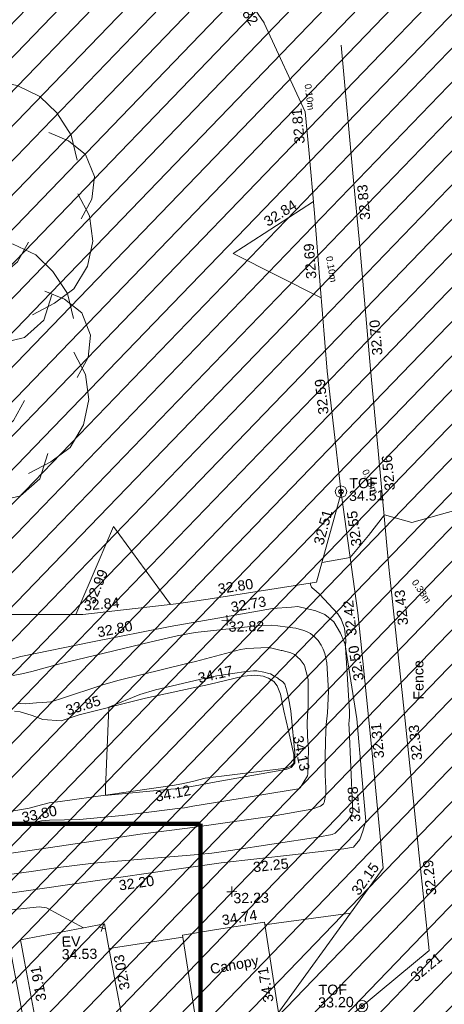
# Model space of a CAD drawing. Header units: millimetres. Extents: x -290717 to 520720, y -88450 to 287762.
# Tile 287 of 381: x 167676 to 183318, y 143517 to 179781. Entities that reach past the tile are written whole.
import ezdxf

# ---------------------------------------------------------------- set-up
doc = ezdxf.new("R2010")
doc.units = ezdxf.units.MM
for name, pattern in [('IMPORT-HIDDEN2 _3_', [4762.5, 3175, -1587.5]), ('IMPORT-UG_ELEC_LV_QLB2 _2_', [2700, 1500, -300.0000000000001, 0, -250, 150, -300.0000000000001, 0, -200]), ('IMPORT-UG_ELEC_STREET LIGHTING_QLB2 _2_', [2700, 1500, -300.0000000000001, 0, -250, 150, -300.0000000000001, 0, -200])]:
    doc.linetypes.add(name, pattern=pattern)
for name, color, linetype, lineweight, true_color in [('00__TOPO__TOP_OF_FENCE_SYMBOL', 7, 'Continuous', 9, 0x666666), ('00_TOPO_EAVE', 7, 'Continuous', 9, 0x666666), ('00_TOPO_TREE', 7, 'Continuous', 9, 0x666666), ('00_UAV_BUILDING_CANOPY', 7, 'Continuous', 9, 0xff7fff), ('00_UAV_BUILDING_OUTLINE', 5, 'Continuous', 9, 0x0000ff), ('00_UAV_EAVE', 7, 'Continuous', 9, 0x666666), ('00_UAV_FENCE', 7, 'Continuous', 9, 0x264c2f), ('00_UAV_LEVEL_SPOT', 7, 'Continuous', 9, 0x666666), ('00_UAV_SLOPE_BOTTOM', 30, 'Continuous', 9, 0xff7f00), ('00_UAV_SLOPE_TOP', 40, 'Continuous', 9, 0xffbf00), ('00_UAV_TOP_OF_FENCE', 6, 'Continuous', 9, 0xff00ff), ('01_DTM_CONTOUR_MJR', 7, 'Continuous', 9, 0x7f3f00), ('01_DTM_CONTOUR_MNR', 7, 'Continuous', 9, 0xa5a552), ('12333-PUM-2D-U-0001-C01 - Rev2_REVIT IMPORT_dwg', 7, 'Continuous', 9, 0x767676), ('A_RHA_Line', 7, 'Continuous', 9, 0x00a600), ('PUM-CHAMBER EXTENTS', 6, 'IMPORT-HIDDEN2 _3_', 9, 0xff00ff), ('PUM-ELECTRIC-LV-QLB2', 1, 'IMPORT-UG_ELEC_LV_QLB2 _2_', 9, 0xff0000)]:
    doc.layers.add(name, color=color, linetype=linetype, lineweight=lineweight, true_color=true_color)
doc.layers.add('00_UAV_SURFACE', color=7, linetype='Continuous', lineweight=9)
doc.styles.add('Arial_1', font='arial.ttf', dxfattribs={"height": 250})
doc.styles.add('Swis721 Lt BT_2', font='swissl.ttf', dxfattribs={"height": 375})

# ---------------------------------------------------------------- blocks, each defined once
blk = doc.blocks.new('12333-PUM-2D-U-0001-C01 - Rev2_REVIT IMPORT_dwg_CONIFEROUS_TREE-2077251-Site Location Plan Existing')
at = {"layer": '00_TOPO_TREE', "color": 254, "true_color": 0xcccccc, "flags": 128}
for points in [[(-1889.403682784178, 1545.875740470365), (-1717.639711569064, 2118.422311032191), (-1316.857112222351, 2519.204910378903), (-744.3105416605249, 2748.223538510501), (-171.763971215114, 2690.968881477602), (343.5279423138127, 2347.440939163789)], [(-343.5279423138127, 2461.950253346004), (114.5093140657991, 2633.714224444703), (687.0558846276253, 2690.968881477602), (1202.347798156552, 2576.459567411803), (1660.385054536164, 2347.440939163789), (2003.912996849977, 2003.912996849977), (2290.18628213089, 1545.875740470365), (2404.695596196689, 1030.583826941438)], [(-2404.695596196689, -801.5651986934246), (-2690.968881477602, -286.2732852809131), (-2805.478195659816, 286.2732852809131), (-2690.968881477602, 916.0745128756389), (-2347.440939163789, 1431.36642628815), (-1889.403682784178, 1774.894368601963), (-1316.857112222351, 1946.658339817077)], [(1832.149025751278, 1603.130397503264), (2232.93162509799, 1431.36642628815), (2576.459567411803, 1145.093141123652), (2748.223538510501, 687.0558846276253), (2690.968881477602, 229.0186282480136), (2461.950253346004, -171.763971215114)], [(229.0186282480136, 1316.857112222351), (687.0558846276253, 1145.093141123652), (1030.583826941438, 858.8198558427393)], [(2404.695596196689, 343.5279423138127), (2633.714224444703, -114.5093140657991), (2690.968881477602, -629.8012275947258), (2576.459567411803, -1145.093141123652), (2290.18628213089, -1603.130397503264), (1889.403682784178, -1889.403682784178), (1431.36642628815, -2118.422311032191)], [(-744.3105416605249, -858.8198558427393), (-1087.838483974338, -400.7825993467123), (-1145.093141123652, 114.5093140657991)], [(-1259.602455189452, -2061.167653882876), (-1832.149025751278, -2003.912996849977), (-2290.18628213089, -1717.639711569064), (-2576.459567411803, -1259.602455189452), (-2633.714224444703, -744.3105416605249), (-2461.950253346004, -229.0186282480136)], [(1374.111769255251, -629.8012275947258), (1145.093141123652, -1030.583826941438), (801.5651986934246, -1316.857112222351)], [(1832.149025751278, -1717.639711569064), (1660.385054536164, -2232.93162509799), (1259.602455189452, -2576.459567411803), (744.3105416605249, -2690.968881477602), (229.0186282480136, -2461.950253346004)], [(916.0745128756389, -2347.440939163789), (572.5465705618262, -2633.714224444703), (114.5093140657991, -2805.478195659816), (-343.5279423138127, -2862.732852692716), (-801.5651986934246, -2805.478195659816), (-1259.602455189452, -2576.459567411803), (-1603.130397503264, -2290.18628213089), (-1832.149025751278, -1889.403682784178)]]:
    blk.add_lwpolyline(points, dxfattribs=at)
at = {"layer": '00_TOPO_TREE', "color": 254, "true_color": 0xcccccc}
blk.add_circle((0, 0), 176.6246020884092, dxfattribs=at)
blk = doc.blocks.new('12333-PUM-2D-U-0001-C01 - Rev2_REVIT IMPORT_dwg_MSL_Eaves_SYM_1-V74-Site Location Plan Existing')
at = {"layer": '00_TOPO_EAVE', "color": 254, "true_color": 0xcccccc}
for p, q in [((356.5791934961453, -116.0873754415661), (-356.5791934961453, 116.0873754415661)), ((-116.0873754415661, -356.5791934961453), (116.0873754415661, 356.5791934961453))]:
    blk.add_line(p, q, dxfattribs=at)
blk = doc.blocks.new('12333-PUM-2D-U-0001-C01 - Rev2_REVIT IMPORT_dwg_MSL_Node_LineworkTOF-2077248-Site Location Plan Existing')
at = {"layer": '00__TOPO__TOP_OF_FENCE_SYMBOL', "color": 254, "true_color": 0xcccccc, "flags": 128}
for points in [[(165.3591892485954, 165.3591892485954), (0, 0), (-165.3591892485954, 165.3591892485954)], [(165.3591892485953, -165.3591892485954), (0, 0), (-165.3591892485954, -165.3591892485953)]]:
    blk.add_lwpolyline(points, dxfattribs=at)
at = {"layer": '00__TOPO__TOP_OF_FENCE_SYMBOL', "color": 254, "true_color": 0xcccccc}
for radius in [562.5594001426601, 233.853208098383]:
    blk.add_circle((0, 0), radius, dxfattribs=at)
blk = doc.blocks.new('12333-PUM-2D-U-0001-C01 - Rev2_REVIT IMPORT_dwg_UAV-2077255-Site Location Plan Existing')
at = {"layer": '00_UAV_LEVEL_SPOT', "color": 254, "true_color": 0xcccccc, "flags": 128}
for points in [[(0, -500.0000000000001), (0, 0), (-500.0000000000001, 0)], [(500.0000000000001, 0), (0, 0), (0, 500.0000000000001)]]:
    blk.add_lwpolyline(points, dxfattribs=at)
blk = doc.blocks.new('12333-PUM-2D-U-0001-C01 - Rev2_REVIT IMPORT_dwg_MGS62954_T2_Galway_ITM_3d_Rev1-2077680-Site Location Plan Existing')
at = {"layer": '00_UAV_BUILDING_CANOPY', "color": 254, "true_color": 0xcccccc, "flags": 128}
blk.add_lwpolyline([(534078673.6155, 725694744.616), (534078155.6155, 725698438.6159999), (534079413.068827, 725698614.9454054), (534081178.3182378, 725698862.4817334), (534081625.1037855, 725695676.3315147), (534081696.3182377, 725695168.4817331)], close=True, dxfattribs=at)
at = {"layer": '00_UAV_BUILDING_OUTLINE', "color": 254, "true_color": 0xcccccc, "flags": 128}
for points in [[(534069244.8461879, 725694268.7656213), (534068595.3397062, 725698088.4823103), (534069704.7421621, 725698277.125643), (534071704.7286544, 725698617.2043179), (534072202.8204221, 725695687.9503522)], [(534072857.7697985, 725694408.5507238), (534072321.7256364, 725697561.0009137), (534072184.5362148, 725698367.8053685), (534075287.1775, 725698895.38), (534075460.1952778, 725697877.8706884), (534076298.3663532, 725692948.6265062)]]:
    blk.add_lwpolyline(points, dxfattribs=at)
at = {"layer": '00_UAV_FENCE', "color": 254, "true_color": 0xcccccc, "flags": 128}
for points in [[(534069512.1946186, 725710393.1854879), (534074511.3945473, 725710304.4809691), (534074691.9635002, 725710301.2770001), (534078238.9635001, 725710645.2770001), (534079478.2987759, 725710816.4047271), (534083322.9635001, 725711347.277), (534083634.7951305, 725712408.0652512), (534084283.4714114, 725714614.7309977), (534084020.4526887, 725717300.979053), (534083843.4710001, 725719108.5185001), (534083647.724278, 725722285.1770046), (534083484.4710001, 725724934.5185001), (534083309.2241297, 725727272.1865741), (534083204.471, 725728669.5185), (534081752.7417334, 725731962.0285367), (534081745.471, 725731978.5185), (534079089.706109, 725735982.6870704)], [(534084566.4710001, 725731101.5185002), (534084941.2414995, 725726116.6528975), (534085104.4710001, 725723945.5185), (534085305.9987741, 725721131.8778507), (534085447.5775002, 725719155.219), (534085673.780219, 725716147.4232845), (534085996.5775002, 725711855.219), (534086056.6948432, 725711163.7040931), (534086489.6503397, 725706183.5242652), (534086541.5775001, 725705586.2190001), (534086924.9495795, 725701202.7571129), (534087230.5775002, 725697708.219), (534086066.2588428, 725696776.3391744), (534082164.4504026, 725693653.4685186), (534081658.6155, 725693248.616)], [(534083676.5432086, 725721817.491518), (534080456.5775001, 725723508.219), (534081610.8437002, 725724222.1235765), (534083452.4867655, 725725361.1653438)], [(534081619.6155, 725695485.6159999), (534084621.7436427, 725699480.6394203), (534085589.6155, 725700768.6160002), (534085327.4953504, 725704144.9693265), (534085212.5775, 725705625.2190001), (534084909.586341, 725709126.1092554), (534084817.5775002, 725710189.219), (534084346.5568454, 725714092.015847), (534084283.4714114, 725714614.7309977)], [(534077926.630276, 725710614.9858727), (534075873.5775, 725713521.219), (534075289.0133345, 725712214.3352635), (534074435.3462859, 725710305.83035)]]:
    blk.add_lwpolyline(points, dxfattribs=at)
at = {"layer": '00_UAV_SLOPE_BOTTOM', "color": 254, "true_color": 0xcccccc, "flags": 128}
blk.add_lwpolyline([(534070144.6724779, 725708219.5773307), (534072380.9019999, 725708804.1595001), (534075025.1100173, 725709286.6687083), (534077893.902, 725709810.1595002), (534079950.2699833, 725710132.3654041), (534081684.902, 725710404.1595001), (534082380.9019999, 725710435.1595001), (534082618.902, 725710459.1595), (534083270.9019999, 725710291.1595001), (534083603.902, 725710154.1595), (534083929.902, 725709872.1595001), (534084163.902, 725709455.1595001), (534084303.7987173, 725709125.9907534), (534084316.902, 725709095.1595), (534084716.902, 725706288.1595001), (534084864.1403317, 725704168.1531754), (534084977.902, 725702530.1595001), (534084863.902, 725702150.1595), (534084745.9019999, 725701843.1595001), (534084514.902, 725701568.1595001), (534084152.9019999, 725701504.1595), (534082260.0257335, 725701324.9794651), (534079620.9019999, 725701075.1595001), (534077292.8424879, 725700783.2410814), (534073870.902, 725700354.1595001), (534072335.3042991, 725700158.6450529), (534067893.902, 725699593.1595001)], dxfattribs=at)
at = {"layer": '00_UAV_SLOPE_TOP', "color": 254, "true_color": 0xcccccc, "flags": 128}
blk.add_lwpolyline([(534072108.9019999, 725706785.1595), (534072317.902, 725706755.1595001), (534072565.902, 725706681.1595001), (534072762.9019999, 725706614.1595001), (534073152.902, 725706466.1595001), (534073828.9019999, 725706398.1595), (534073861.3037724, 725706408.8451909), (534074486.9020001, 725706615.1595), (534076948.9019999, 725707179.1595001), (534078713.242602, 725707531.8768867), (534079289.9019999, 725707647.1595001), (534080567.902, 725707934.1595001), (534080989.902, 725707956.1595001), (534081289.9019999, 725707920.1595), (534081492.902, 725707845.1595001), (534081678.902, 725707711.1595001), (534081807.9020001, 725707547.1595001), (534081916.902, 725707249.1595002), (534082032.9019999, 725706630.1595001), (534082186.9633693, 725705886.9050968), (534082368.902, 725705009.1595), (534082368.902, 725704696.1595001), (534082253.9020001, 725704584.1595001), (534082075.902, 725704518.1595), (534079092.902, 725704197.1595), (534078670.8867025, 725704101.3191377), (534078295.902, 725704016.1595002), (534077951.902, 725703959.1595), (534075495.902, 725703645.1595001), (534073732.1787094, 725703435.890393), (534073329.9020001, 725703388.1595), (534072856.902, 725703282.1595001), (534072593.9019999, 725703206.1595001), (534071601.902, 725703052.1595)], dxfattribs=at)
at = {"layer": '00_UAV_SURFACE', "color": 254, "true_color": 0xcccccc, "flags": 128}
for points in [[(534084358.0294566, 725699129.706915), (534081627.7322822, 725698818.1555828), (534081192.6757179, 725698760.0946065)], [(534078167.1556081, 725698356.320326), (534077445.5558401, 725698260.0183957), (534075440.5492242, 725697993.4081938)]]:
    blk.add_lwpolyline(points, dxfattribs=at)
at = {"layer": '01_DTM_CONTOUR_MJR', "color": 254, "true_color": 0xcccccc, "flags": 128}
for points in [[(534090430.0000002, 725714420.0000001), (534086862.2316428, 725713478.0149349), (534085860, 725713780), (534085268.8223761, 725713029.0339919), (534084570.0000001, 725712230), (534083535.6733062, 725712070.8728164)], [(534083082.1341116, 725711314.0232176), (534083112.2570395, 725711229.6610901), (534083129.8719096, 725711165.9398274), (534083153.4772388, 725711138.2782035), (534083304.2121212, 725711015.2969698), (534083424.0087572, 725710904.2481835), (534084080.5869101, 725710165.7569479), (534084205.5457308, 725709969.0726225), (534084316.9729729, 725709633.6216216), (534084364.3039228, 725709196.5825516), (534084340, 725708940.0000002), (534084452.8030225, 725706558.9097788), (534084445.7748025, 725706349.5357338), (534084429.5592022, 725706242.5423534), (534084422.5952014, 725706091.0464451), (534084421.898213, 725705932.6862141), (534084505.1613889, 725703084.8986096), (534084509.1379311, 725702926.5154265), (534084506.5057251, 725702858.6607323), (534084473.1443371, 725702763.716778), (534084310.5709871, 725702545.7197058), (534083839.5626149, 725702095.2716875), (534083727.9786248, 725702044.4397895), (534083198.9258881, 725701959.6858209), (534079981.179299, 725701521.4413655), (534079287.0621647, 725701435.8114272), (534078783.3144205, 725701389.4949794), (534074923.707903, 725701136.164881), (534073624.6528528, 725701001.2851547), (534072711.0454916, 725700883.5564154), (534069405.3163152, 725700490.9988903)]]:
    blk.add_lwpolyline(points, dxfattribs=at)
at = {"layer": '01_DTM_CONTOUR_MNR', "color": 254, "true_color": 0xcccccc, "flags": 128}
for points in [[(534072084.1710609, 725708107.7602824), (534072408.8674545, 725708164.9160037), (534072775.5196832, 725708242.2158315), (534073762.4365091, 725708492.7918869), (534077193.7019396, 725709251.045135), (534078146.4536924, 725709458.9026831), (534078813.7898393, 725709569.0113463), (534081198.2708886, 725709787.3154018), (534081636.6367615, 725709792.9146609), (534081862.9676329, 725709766.6505016), (534082216.5193385, 725709706.9738085), (534082416.1854487, 725709680.1055782), (534082529.0175352, 725709662.565455), (534082823.8326048, 725709571.779315), (534082921.4549742, 725709533.0037719), (534083059.1792453, 725709453.0660379), (534083214.3193786, 725709335.9921516), (534083340.5351045, 725709201.1840608), (534083445.5206239, 725709026.8117169), (534083518.1726274, 725708870.1054385), (534083577.3598196, 725708714.2876582), (534083641.2269873, 725708374.4150554), (534083690.2775289, 725707326.3232564), (534083634.3667529, 725706525.6966919), (534083580.4832805, 725706103.8044577), (534083546.3139103, 725705504.8444778), (534083523.6891025, 725704856.0657053), (534083516.6288864, 725704240.1022899), (534083526.1832269, 725703754.2667564), (534083520.6059644, 725703542.9911544), (534083456.3515237, 725703232.571242), (534083428.0964162, 725703181.3115098), (534083317.9549157, 725703095.4678937), (534082999.9386626, 725702983.6669164), (534081550.2896962, 725702756.5266469), (534080927.5239016, 725702678.0847688), (534078412.3242056, 725702370.6458873), (534076657.4611285, 725702175.8607738), (534076250.9449593, 725702126.4081534), (534073345.9455169, 725701741.1264462), (534071383.5111297, 725701494.7231783)], [(534072204.345621, 725707058.2953596), (534072355.7095369, 725707065.1542236), (534072518.5929207, 725707054.5372931), (534072794.1154386, 725707067.4538089), (534072931.3876914, 725707077.0314591), (534073155.003495, 725707085.4298754), (534073462.2495741, 725707113.5456029), (534073779.4781885, 725707196.9650801), (534075413.3254778, 725707709.8267934), (534075984.4837149, 725707865.2051059), (534078441.3704581, 725708420.0158867), (534078816.2741576, 725708504.3983945), (534080480.2069806, 725708910.2191558), (534080639.4353867, 725708936.8131039), (534080694.4539538, 725708942.255977), (534081501.0718561, 725708965.1079834), (534081545.6438792, 725708959.6184419), (534081575.5462567, 725708953.5467081), (534081975.9618587, 725708855.4383287), (534082010.4997733, 725708845.5633237), (534082321.5061101, 725708759.7372711), (534082462.8358952, 725708690.6049634), (534082665.6510434, 725708508.2958863), (534082811.5606545, 725708313.4990157), (534082825.2814918, 725708282.3341907), (534082941.6809488, 725707809.8674772), (534082949.6501721, 725707756.5214558), (534082930.0828139, 725706752.8498653), (534082918.9225297, 725706622.4023716), (534082881.5674415, 725706196.8751807), (534082892.5144461, 725705666.3291211), (534082915.0804583, 725705197.7499357), (534082899.1516067, 725704730.5603876), (534082897.0555556, 725704605.2484397), (534082879.2924776, 725704286.9072126), (534082858.2044939, 725704216.2698619), (534082587.1068377, 725703785.7991452), (534082524.1269051, 725703742.7779164), (534081534.0645471, 725703598.3670312), (534080367.1219, 725703425.0473908), (534078624.2135642, 725703172.8811929), (534078305.8085863, 725703125.4777141), (534078157.2199067, 725703108.0959394), (534077088.4862501, 725702996.4648849), (534076012.7269439, 725702883.6661807), (534074438.3095587, 725702753.8943065), (534073326.0038587, 725702758.6096823), (534073031.4420577, 725702732.130816), (534072854.4512374, 725702702.8332437), (534072153.1637638, 725702651.2075193)], [(534074508.7749126, 725698763.0200459), (534074510.0000001, 725698770), (534073169.4199463, 725699529.2020671), (534072894.1129035, 725699571.9886279), (534069250.040094, 725699243.7430732), (534068119.7695739, 725699104.5713229), (534067974.6153151, 725699100.8177096), (534067431.8216228, 725699189.9487303), (534067323.7120188, 725699228.9439045), (534067237.7180876, 725699259.9296348), (534066929.7056737, 725699304.5070924), (534066440.0000002, 725699320.0000002), (534065357.1614688, 725699168.5704226), (534064518.486931, 725699041.356467), (534064419.6105282, 725699007.5669796), (534062700.0000001, 725697670), (534060032.7853528, 725697117.6569895), (534059728.1645822, 725697053.2062737), (534056799.1069429, 725696436.4212999), (534056064.8993888, 725696250.420629), (534053749.1185519, 725695613.5309303), (534052280.4429067, 725695293.9060519)]]:
    blk.add_lwpolyline(points, dxfattribs=at)
blk.add_lwpolyline([(534082083.4509851, 725707612.7924485), (534082161.7084136, 725707368.9049456), (534082212.5560196, 725707106.0075845), (534082284.5655175, 725706627.8242264), (534082298.5708178, 725706493.3993256), (534082407.7022809, 725705057.3577431), (534082410.9302326, 725705024.0981914), (534082409.0962974, 725704989.3536408), (534082400.0675678, 725704694.5945947), (534082396.2170089, 725704678.735093), (534082287.8566511, 725704557.3602382), (534082265.8686067, 725704542.6146387), (534082103.0037454, 725704479.7434458), (534082049.9299027, 725704469.2365025), (534079364.362372, 725704033.5179783), (534078986.1520915, 725703971.0020481), (534078301.028174, 725703861.661199), (534077982.3175594, 725703827.1389229), (534077820.0742545, 725703814.6883109), (534075510.7684212, 725703633.9052632), (534075482.6024027, 725703635.3157895), (534075410.0000001, 725703640.0000001), (534075409.0672349, 725703799.7395834), (534075417.1944571, 725703893.4974878), (534075590, 725706870.0000001), (534076745.044934, 725707325.4519824), (534077315.5537687, 725707483.9435833), (534079161.3574757, 725707882.0159814), (534079582.6964837, 725707959.9139241), (534080581.1377435, 725708091.4972819), (534080941.0386055, 725708122.7246354), (534081068.7700812, 725708114.914493), (534081325.5513492, 725708064.575487), (534081502.9142071, 725708016.5932695), (534081560.1664534, 725707995.1719725), (534081732.2754808, 725707889.61319), (534081777.4391891, 725707869.445946), (534081798.6728063, 725707858.6533045), (534081829.8274764, 725707831.3478734), (534081859.9182191, 725707805.9563836), (534082018.596096, 725707700.4627581)], close=True, dxfattribs=at)
for name, p, xscale, yscale, zscale in [('12333-PUM-2D-U-0001-C01 - Rev2_REVIT IMPORT_dwg_CONIFEROUS_TREE-2077251-Site Location Plan Existing', (534070450.9635001, 725725186.2770001), 1.8, 1.8, 1.8), ('12333-PUM-2D-U-0001-C01 - Rev2_REVIT IMPORT_dwg_CONIFEROUS_TREE-2077251-Site Location Plan Existing', (534070204.9635001, 725719351.277), 1.8, 1.8, 1.8), ('12333-PUM-2D-U-0001-C01 - Rev2_REVIT IMPORT_dwg_MSL_Node_LineworkTOF-2077248-Site Location Plan Existing', (534084278.4895291, 725714663.5008651), 0.375, 0.375, 0.375), ('12333-PUM-2D-U-0001-C01 - Rev2_REVIT IMPORT_dwg_UAV-2077255-Site Location Plan Existing', (534080000.0000001, 725710000.0000001), 0.375, 0.375, 0.375), ('12333-PUM-2D-U-0001-C01 - Rev2_REVIT IMPORT_dwg_UAV-2077255-Site Location Plan Existing', (534080000.0000001, 725700000), 0.375, 0.375, 0.375), ('12333-PUM-2D-U-0001-C01 - Rev2_REVIT IMPORT_dwg_MSL_Eaves_SYM_1-V74-Site Location Plan Existing', (534075208.1775001, 725698748.38), 0.375, 0.375, 0.375), ('12333-PUM-2D-U-0001-C01 - Rev2_REVIT IMPORT_dwg_MSL_Node_LineworkTOF-2077248-Site Location Plan Existing', (534084722.8773695, 725695701.6536717), 0.375, 0.375, 0.375)]:
    blk.add_blockref(name, p, dxfattribs=dict(xscale=xscale, yscale=yscale, zscale=zscale))
at = {"layer": '00_UAV_BUILDING_CANOPY', "color": 251, "true_color": 0x666666, "char_height": 375, "attachment_point": 1, "line_spacing_factor": 1.005061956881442, "style": 'Swis721 Lt BT_2'}
for s, insert, width, rotation in [('34.74', (534079591.8746332, 725699140.0938114), 1495.902363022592, 7.982388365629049), ('Canopy', (534079122.8568488, 725697344.674534), 2113.25889379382, 9.631230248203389), ('34.71', (534081105.0066611, 725695877.8095901), 1495.902363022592, 99.15826044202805)]:
    blk.add_mtext(s, dxfattribs=dict(at, insert=insert, width=width, rotation=rotation))
at = {"layer": '00_UAV_BUILDING_OUTLINE', "color": 251, "true_color": 0x666666, "char_height": 375, "width": 1495.902363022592, "attachment_point": 1, "line_spacing_factor": 1.005061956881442, "style": 'Swis721 Lt BT_2'}
for s, insert, rotation in [('32.03', (534075817.8907984, 725696423.8767631), 99.65029981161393), ('31.91', (534072737.8997747, 725696063.1098473), 99.3063743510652)]:
    blk.add_mtext(s, dxfattribs=dict(at, insert=insert, rotation=rotation))
at = {"layer": '00_UAV_EAVE', "char_height": 375, "attachment_point": 1, "line_spacing_factor": 1.005061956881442, "style": 'Swis721 Lt BT_2'}
for s, insert, width in [('EV', (534073699.4927095, 725698459.8003432), 736.078940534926), ('34.53', (534073694.8243063, 725697993.049719), 1495.902363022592)]:
    blk.add_mtext(s, dxfattribs=dict(at, insert=insert, width=width))
at = {"layer": '00_UAV_FENCE', "color": 251, "true_color": 0x666666, "char_height": 375, "attachment_point": 1, "line_spacing_factor": 1.005061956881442, "style": 'Swis721 Lt BT_2'}
for s, insert, width, rotation in [('32.82', (534080839.6254041, 725733150.0123473), 1495.902363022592, 303.3791577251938), ('32.81', (534082796.6910838, 725727484.4652622), 1495.902363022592, 94.28724651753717), ('32.83', (534085161.7885691, 725724635.6385797), 1495.902363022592, 94.29950364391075), ('32.84', (534081562.9655964, 725724774.8079817), 1495.902363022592, 31.73646544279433), ('32.69', (534083138.0562933, 725722504.2452823), 1495.902363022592, 93.52612596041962), ('32.70', (534085521.6512073, 725719645.2679448), 1495.902363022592, 94.0968294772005), ('32.59', (534083503.2182599, 725717501.530568), 1495.902363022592, 95.59217894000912), ('32.56', (534085895.2328397, 725714661.6289278), 1495.902363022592, 94.30086040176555), ('32.51', (534083230.1761998, 725712787.5858507), 1495.902363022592, 73.61865823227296), ('32.55', (534084632.7666742, 725712622.2783353), 1495.902363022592, 96.84907633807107), ('32.99', (534074777.92532, 725710805.023631), 1495.902363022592, 65.9012121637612), ('32.80', (534079658.2103343, 725711341.1753397), 1495.902363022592, 7.86170303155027), ('32.43', (534086294.5205749, 725709685.3660597), 1495.902363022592, 94.96855755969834), ('32.84', (534074723.0523749, 725710817.27072), 1495.902363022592, 4.356634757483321), ('32.42', (534084394.6449624, 725709332.47723), 1495.902363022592, 94.94644580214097), ('Fence', (534086813.1762022, 725706954.8086213), 1681.10932225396, 89.35589288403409), ('32.31', (534085325.0310169, 725704801.0354952), 1495.902363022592, 94.43920209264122), ('32.33', (534086727.7832951, 725704705.235689), 1495.902363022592, 94.98046480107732), ('32.15', (534084376.0264794, 725699978.0079356), 1495.902363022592, 53.07634747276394), ('32.29', (534087163.6979253, 725699722.7674295), 1495.902363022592, 94.99829885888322), ('32.21', (534086479.9569591, 725696826.2970593), 1495.902363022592, 38.67255548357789)]:
    blk.add_mtext(s, dxfattribs=dict(at, insert=insert, width=width, rotation=rotation))
at = {"layer": '00_UAV_LEVEL_SPOT', "char_height": 375, "width": 1495.902363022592, "attachment_point": 1, "line_spacing_factor": 1.005061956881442, "style": 'Swis721 Lt BT_2'}
for s, insert in [('32.82', (534080051.8765643, 725709949.1441547)), ('32.23', (534080051.8765643, 725699949.1441548))]:
    blk.add_mtext(s, dxfattribs=dict(at, insert=insert))
at = {"layer": '00_UAV_SLOPE_BOTTOM', "color": 251, "true_color": 0x666666, "char_height": 375, "width": 1495.902363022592, "attachment_point": 1, "line_spacing_factor": 1.005061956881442, "style": 'Swis721 Lt BT_2'}
for s, insert, rotation in [('32.73', (534080120.5958571, 725710660.3251199), 8.905092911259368), ('32.80', (534075182.1484834, 725709818.7319422), 10.34142505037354), ('32.50', (534084635.6497511, 725707660.9344832), 98.60564104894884), ('32.28', (534084413.7078255, 725702476.8248129), 93.97291742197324), ('32.25', (534080783.5531173, 725701075.8348622), 5.407516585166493), ('32.20', (534075819.8140381, 725700488.7887594), 7.147090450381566)]:
    blk.add_mtext(s, dxfattribs=dict(at, insert=insert, rotation=rotation))
at = {"layer": '00_UAV_SLOPE_TOP', "color": 251, "true_color": 0x666666, "char_height": 375, "width": 1495.902363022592, "attachment_point": 1, "line_spacing_factor": 1.005061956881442, "style": 'Swis721 Lt BT_2'}
for s, insert, rotation in [('34.17', (534078856.1117709, 725708067.9186436), 11.861487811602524), ('33.85', (534073960.9692706, 725706954.5732855), 16.435608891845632), ('34.13', (534082719.6177216, 725705731.8834676), 280.5584893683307), ('34.12', (534077219.0580292, 725703730.8053477), 10.148882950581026), ('33.80', (534072279.7254539, 725703052.6221795), 10.624954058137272)]:
    blk.add_mtext(s, dxfattribs=dict(at, insert=insert, rotation=rotation))
at = {"layer": '00_UAV_TOP_OF_FENCE', "color": 251, "true_color": 0x666666, "char_height": 375, "attachment_point": 1, "line_spacing_factor": 1.005061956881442, "style": 'Swis721 Lt BT_2'}
for s, insert, width in [('TOF', (534084592.5840464, 725715152.0097923), 1163.479615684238), ('34.51', (534084570.1604046, 725714688.6330875), 1495.902363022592), ('TOF', (534083131.8939191, 725696514.8266652), 1163.479615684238), ('33.20', (534083109.4702772, 725696051.4499604), 1495.902363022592)]:
    blk.add_mtext(s, dxfattribs=dict(at, insert=insert, width=width))
blk = doc.blocks.new('12333-PUM-2D-U-0001-C01 - Rev2_REVIT IMPORT_dwg-1620468-Site Location Plan Existing')
at = {"layer": 'PUM-CHAMBER EXTENTS', "true_color": 0xfff4d4}
h = blk.add_hatch(dxfattribs=at)
h.set_pattern_fill('FP_14', style=0, pattern_type=2)
h.set_pattern_definition([(45, (-533641079.65, -725615854.3560001), (-618.7184335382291, 618.7184335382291), [])])
h.paths.add_polyline_path([(403919.3501528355, 57112.64382128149), (422583.3501528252, 59059.64382132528), (425379.3501529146, 57266.64382137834), (446445.3501529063, 59135.6438213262), (445962.3501528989, 65972.64382138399), (472441.3501528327, 70954.64382134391), (475862.3501529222, 83851.64382134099), (472404.3501529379, 114549.643821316), (470529.3501529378, 123488.6438213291), (451569.3501528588, 121705.6438213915), (448766.3501529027, 118521.6438213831), (443614.3501529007, 118196.6438213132), (441393.3501528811, 120608.6438213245), (437801.3501529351, 120123.6438213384), (427379.3501529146, 117955.6438213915), (414454.350152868, 116426.6438212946), (403467.3501529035, 115261.6438213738), (398244.3501529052, 114380.6438213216), (392331.3501528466, 110751.6438213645), (389433.3501529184, 106835.6438212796), (388966.3501528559, 103227.6438213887), (391008.3501528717, 96414.64382130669), (397227.3501529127, 88458.64382130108), (396038.3501528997, 85269.64382128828), (397110.6486418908, 81772.81873260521), (398121.3501528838, 78636.64382137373), (399845.3501529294, 78913.64382137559), (400589.3501528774, 74987.64382128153), (403494.5639885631, 59392.83982322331)])
blk.add_blockref('12333-PUM-2D-U-0001-C01 - Rev2_REVIT IMPORT_dwg_MGS62954_T2_Galway_ITM_3d_Rev1-2077680-Site Location Plan Existing', (-533641079.6498471, -725615854.3561786))
at = {"layer": 'PUM-ELECTRIC-LV-QLB2', "char_height": 250, "width": 1160.025439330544, "attachment_point": 2, "line_spacing_factor": 0.9417779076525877, "style": 'Arial_1'}
for s, insert, rotation in [('0.10m', (442419.2786076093, 113376.532497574), 276.3419047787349), ('0.10m', (443114.1486179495, 107027.2965796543), 278.890111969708), ('0.18m', (444399.4507379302, 99200.31498212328), 292.64664470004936), ('0.38m', (446208.1405075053, 95157.7094209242), 303.401935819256)]:
    blk.add_mtext(s, dxfattribs=dict(at, insert=insert, rotation=rotation))

msp = doc.modelspace()

# ---------------------------------------------------------------- linework, layer by layer
at = {"layer": 'A_RHA_Line', "color": 1, "lineweight": 140, "true_color": 0xff0000}
for p, q in [((140337.8514295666, 150158.2957203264), (174337.8514295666, 150158.2957203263)), ((174337.8514295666, 150158.2957203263), (174337.8514295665, 111883.409255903))]:
    msp.add_line(p, q, dxfattribs=at)

# ---------------------------------------------------------------- block references
at = {"layer": '12333-PUM-2D-U-0001-C01 - Rev2_REVIT IMPORT_dwg', "color": 254, "linetype": 'IMPORT-UG_ELEC_STREET LIGHTING_QLB2 _2_', "true_color": 0xffd4d4, "rotation": 0.9999999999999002}
msp.add_blockref('12333-PUM-2D-U-0001-C01 - Rev2_REVIT IMPORT_dwg-1620468-Site Location Plan Existing', (-261895.0770586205, 55869.5817132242), dxfattribs=at)

doc.saveas('drawing.dxf')
